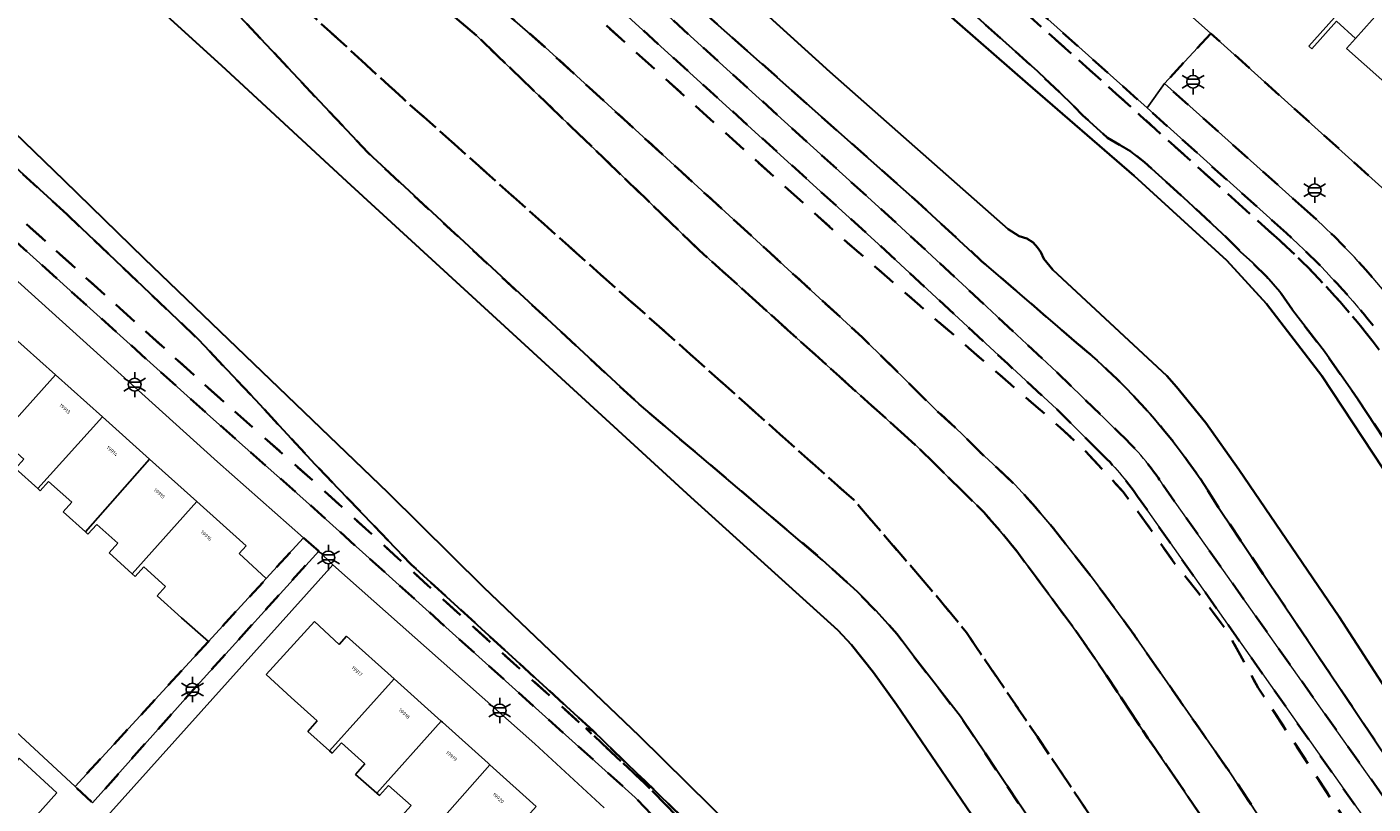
# Model space of a CAD drawing. Extents: x 105780 to 185197, y 477999 to 525027.
# Tile 320 of 562: x 107228 to 107362, y 479355 to 479433. Entities that reach past the tile are written whole.
import ezdxf
from ezdxf.enums import TextEntityAlignment as Align

# ---------------------------------------------------------------- set-up
doc = ezdxf.new("R2010")
doc.units = 0
doc.linetypes.add('XX-HIDDEN', pattern=[4, 2, -2])
for name, color, linetype, lineweight in [('B-GV-GR-MATERIAALGRENS-G', 252, 'XX-HIDDEN', 35), ('B-RO-IE-MEUBILAIR_WEGMEUBILAIR-S', 252, 'Continuous', 25), ('B-WE-GW-WATERGANG_SLOOT_INSTEEK-G', 252, 'Continuous', 30), ('B-XX-KG-KADASTRAAL_BEBOUWING-G', 252, 'Continuous', 20), ('B1-WE-GW-TALUD_KRUIN-G', 252, 'Continuous', 25), ('B1-WE-OG-BEBOUWING-T18', 7, 'Continuous', 18), ('B1-WE-OG-TERREIN_ERF-GV', 252, 'Continuous', 18), ('B1-WE-VH-VERHARDING_ASFALT-GV', 252, 'Continuous', 18), ('B1-WE-VH-VERHARDING_TEGEL-GV', 252, 'Continuous', 18)]:
    doc.layers.add(name, color=color, linetype=linetype, lineweight=lineweight)
doc.styles.add('NLCS-ISO', font='NLCS-ISO.ttf')
doc.styles.add('NLCS-ISO-M200-T18', font='NLCS-ISO.ttf', dxfattribs={"height": 0.36})

# ---------------------------------------------------------------- blocks, each defined once
blk = doc.blocks.new('B-SIE-WEG_LICHTMAST-SO')
at = {"ltscale": 0.1}
for p, q in [((-1.1, 0.63), (-2.19, 1.27)), ((0, 1.27), (0, 2.53)), ((1.1, 0.63), (2.19, 1.27)), ((-1.1, -0.63), (-2.19, -1.27)), ((0, -1.27), (0, -2.53)), ((1.1, -0.63), (2.19, -1.27))]:
    blk.add_line(p, q, dxfattribs=at)
at = {"flags": 128}
for points in [[(-1.16, 0.5), (1.16, 0.5)], [(-1.16, -0.5), (1.16, -0.5)]]:
    blk.add_lwpolyline(points, dxfattribs=at)
at = {"ltscale": 0.1}
blk.add_circle((0, 0), 1.27, dxfattribs=at)
at = {"style": 'NLCS-ISO'}
blk.add_attdef('TYPE', text='', height=1.8, dxfattribs=at).set_placement((0, 2.53), align=Align.BOTTOM_CENTER)

msp = doc.modelspace()

# ---------------------------------------------------------------- linework, layer by layer
at = {"layer": 'B-GV-GR-MATERIAALGRENS-G', "flags": 128}
for points in [[(107352.711, 479411.299), (107338.781, 479423.814), (107336.369, 479425.981), (107259.577, 479494.649), (107244.344, 479476.945), (107245.629, 479474.844), (107251.856, 479469.901), (107251.978, 479470.052), (107252.908, 479471.068), (107252.553, 479471.338), (107248.912, 479474.667)], [(107353.381, 479412.041), (107339.449, 479424.558), (107337.036, 479426.726), (107260.229, 479495.407), (107259.577, 479494.649), (107336.369, 479425.981), (107338.781, 479423.814), (107352.711, 479411.299)], [(107262.464, 479490.731), (107265.484, 479487.874), (107276.024, 479476.633), (107282.415, 479470.567), (107289.304, 479464.029), (107313.697, 479441.546), (107328.536, 479428.194), (107331.815, 479425.074), (107333.032, 479423.818), (107335.502, 479421.583), (107337.831, 479420.22), (107339.202, 479419.134), (107343.12, 479415.59), (107347.434, 479411.594), (107348.805, 479410.199), (107350.016, 479409.073), (107351.385, 479407.711), (107352.713, 479406.2), (107353.992, 479404.361), (107357.176, 479400.211), (107360.52, 479395.451), (107372.137, 479377.787), (107382.056, 479362.868), (107389.063, 479352.502), (107394.873, 479343.654), (107398.748, 479338.043), (107403.269, 479332.187), (107407.701, 479326.815), (107409.868, 479324.452), (107415.029, 479319.133), (107425.588, 479309.612), (107434.103, 479301.631), (107435.645, 479300.049), (107438.144, 479297.231), (107440.241, 479294.003), (107441.695, 479290.303), (107443.801, 479284.619), (107448.306, 479269.672), (107450.841, 479262.238), (107452.4, 479258.38), (107453.723, 479255.666), (107454.963, 479253.305), (107456.738, 479250.337), (107465.75, 479236.64), (107470.317, 479230.185), (107476.847, 479220.593), (107477.588, 479219.427), (107480.009, 479217.206), (107480.785, 479216.318), (107481.314, 479215.499), (107481.926, 479213.985), (107482.185, 479213.038), (107482.526, 479212.135), (107522.681, 479154.299), (107534.708, 479138.373), (107539.591, 479132.147)], [(107252.908, 479471.068), (107251.978, 479470.052), (107251.856, 479469.901), (107253.26, 479468.617), (107314.458, 479413.014), (107321.444, 479406.55), (107330.441, 479398.152), (107336.833, 479391.942)], [(107332.405, 479401.092), (107322.922, 479409.264), (107316.567, 479415.143), (107265.75, 479460.205), (107257.13, 479467.849), (107252.908, 479471.068)], [(107334.674, 479390.223), (107330.43, 479394.45), (107325.538, 479398.986), (107312.599, 479410.993), (107251.395, 479466.587), (107249.907, 479467.734), (107247.677, 479465.393), (107273.202, 479443.829), (107308.976, 479411.572), (107330.517, 479392.86), (107333.039, 479390.547), (107337.062, 479386.195), (107339.381, 479383.075), (107342.149, 479379.116), (107344.419, 479376.319), (107347.416, 479372.338), (107350.548, 479366.624), (107370.598, 479336.097), (107385.225, 479314.844), (107387.308, 479312.216), (107388.778, 479310.452), (107390.312, 479308.724), (107394.143, 479305.289), (107395.155, 479303.909), (107395.112, 479302.492), (107394.219, 479301.163), (107392.799, 479299.32), (107391.18, 479297.563), (107394.872, 479293.976), (107395.75, 479294.947), (107398.471, 479292.237), (107397.516, 479291.181), (107401.237, 479287.66), (107402.131, 479288.648), (107404.865, 479286.02), (107403.925, 479284.886), (107407.719, 479281.301), (107408.613, 479282.289), (107411.396, 479279.647), (107410.377, 479278.555), (107414.071, 479274.935), (107415.043, 479275.976), (107415.124, 479275.896), (107415.825, 479276.6), (107417.336, 479278.578), (107418.566, 479279.664), (107419.631, 479280.157), (107420.961, 479280.223), (107422.493, 479278.869), (107423.694, 479277.287), (107425.183, 479274.174), (107425.659, 479272.474), (107425.957, 479271.058), (107425.658, 479269.563), (107420.908, 479260.511), (107420.892, 479259.709), (107421.101, 479258.961), (107421.491, 479258.272), (107422, 479257.851), (107426.251, 479255.368), (107427.658, 479254.349), (107517.468, 479123.62), (107519.362, 479119.567), (107520.505, 479116.212), (107521.516, 479114.079), (107525.898, 479113.796), (107524.605, 479115.156), (107524.666, 479115.243)], [(107345.819, 479432.016), (107343.637, 479429.653), (107341.194, 479427.007), (107354.9, 479414.74)], [(107366.849, 479401.294), (107368.967, 479398.201), (107371.048, 479397.803), (107372.737, 479399.73), (107374.899, 479402.166), (107375.394, 479401.781), (107376.997, 479403.567), (107377.195, 479403.787), (107376.701, 479404.187), (107376.328, 479404.536), (107345.819, 479432.016)], [(107390.598, 479312.722), (107384.321, 479321.135), (107378.515, 479328.925), (107338.511, 479385.738)], [(107341.052, 479386.876), (107380.768, 479330.68)], [(107382.274, 479331.495), (107346.58, 479384.648)]]:
    msp.add_lwpolyline(points, dxfattribs=at)
for points in [[(107247.677, 479465.393), (107245.532, 479463.104), (107248.613, 479459.604), (107250.653, 479457.15), (107256.444, 479450.93), (107266.904, 479441.647), (107269.736, 479439.012), (107279.311, 479430.637), (107311.001, 479401.656), (107318.392, 479394.351), (107320.897, 479392.053), (107322.765, 479390.147), (107324.469, 479388.606), (107326.262, 479386.89), (107327.999, 479385.01), (107330.123, 479382.53), (107334.102, 479377.445), (107337.889, 479372.284), (107347.683, 479358.22), (107362.732, 479335.346), (107370.556, 479324.037), (107373.04, 479320.446), (107382.365, 479307.643), (107383.595, 479306.469), (107384.765, 479305.503), (107386.086, 479305.423), (107387.301, 479305.533), (107388.767, 479305.476), (107389.677, 479304.838), (107390.195, 479303.905), (107389.996, 479302.041), (107392.799, 479299.32), (107394.219, 479301.163), (107395.112, 479302.492), (107395.155, 479303.909), (107394.143, 479305.289), (107390.312, 479308.724), (107388.778, 479310.452), (107387.308, 479312.216), (107385.225, 479314.844), (107370.598, 479336.097), (107350.548, 479366.624), (107347.416, 479372.338), (107344.419, 479376.319), (107342.149, 479379.116), (107339.381, 479383.075), (107337.062, 479386.195), (107333.039, 479390.547), (107330.517, 479392.86), (107308.976, 479411.572), (107273.202, 479443.829)], [(107391.18, 479297.563), (107389.482, 479296.714), (107388.678, 479296.544), (107386.201, 479296.956), (107384.686, 479297.986), (107383.865, 479298.791), (107381.629, 479301.557), (107368.674, 479319.694), (107357.182, 479335.783), (107339.547, 479361.586), (107334.446, 479369.266), (107332.046, 479372.707), (107326.431, 479380.264), (107324.82, 479382.249), (107323.163, 479384.15), (107316.561, 479390.649), (107294.71, 479410.353), (107272.447, 479431.819), (107252.273, 479448.756), (107243.797, 479455.872), (107240.421, 479457.651), (107236.504, 479453.472), (107237.522, 479452.066), (107240.852, 479448.265), (107246.743, 479442.328), (107263.694, 479426.813), (107265.137, 479425.492), (107310.158, 479385.384), (107318.238, 479375.999), (107321.407, 479372.141), (107328.5, 479361.699), (107337.288, 479348.577), (107353.22, 479325.275), (107375.839, 479291.835), (107381.153, 479284.117), (107413.935, 479236.095), (107437.061, 479202.599), (107450.681, 479181.129), (107467.911, 479156.787), (107497.35, 479112.23), (107502.779, 479103.465), (107503.678, 479101.727), (107505.806, 479097.882), (107505.693, 479096.166), (107504.961, 479094.883), (107505.845, 479095.76), (107506.775, 479096.99), (107507.447, 479098.425), (107507.979, 479099.814), (107508.372, 479101.377), (107508.503, 479103.032), (107508.405, 479104.12), (107508.156, 479104.835), (107502.564, 479123.395), (107502.416, 479123.723), (107502.049, 479124.985), (107483.622, 479151.701), (107475.296, 479163.772), (107441.032, 479214.214), (107425.93, 479236.208), (107417.638, 479247.859), (107416.039, 479250.576), (107415.124, 479252.612), (107414.422, 479254.609), (107413.669, 479257.954), (107413.53, 479260.403), (107413.182, 479263.133), (107413.573, 479266.682), (107413.885, 479268.909), (107414.003, 479271.094), (107414.071, 479274.935), (107410.377, 479278.555), (107411.396, 479279.647), (107408.613, 479282.289), (107407.719, 479281.301), (107403.925, 479284.886), (107404.865, 479286.02), (107402.131, 479288.648), (107401.237, 479287.66), (107397.516, 479291.181), (107398.471, 479292.237), (107395.75, 479294.947), (107394.872, 479293.976)], [(107437.061, 479202.599), (107413.935, 479236.095), (107381.153, 479284.117), (107375.839, 479291.835), (107353.22, 479325.275), (107337.288, 479348.577), (107328.5, 479361.699), (107321.407, 479372.141), (107318.238, 479375.999), (107310.158, 479385.384), (107265.137, 479425.492), (107263.694, 479426.813), (107246.743, 479442.328), (107240.852, 479448.265), (107237.522, 479452.066), (107236.504, 479453.472), (107232.966, 479449.697), (107232.821, 479449.259), (107235.716, 479447.161), (107241.304, 479441.729), (107261.624, 479420.065), (107288.701, 479394.945), (107307.044, 479379.374), (107310.52, 479376.198), (107312.388, 479374.292), (107314.504, 479371.975), (107316.041, 479369.872), (107320.804, 479363.736), (107340.574, 479334.349), (107405.014, 479238.559), (107432.501, 479198.517), (107467.021, 479148.891), (107490.282, 479115.305), (107502.818, 479097.976), (107503.598, 479096.197), (107503.729, 479094.561), (107504.961, 479094.883), (107505.693, 479096.166), (107505.806, 479097.882), (107503.678, 479101.727), (107502.779, 479103.465), (107497.35, 479112.23), (107467.911, 479156.787), (107450.681, 479181.129)], [(107279.311, 479430.637), (107269.736, 479439.012), (107266.904, 479441.647), (107256.444, 479450.93), (107255.263, 479451.106), (107254.402, 479450.67), (107253.11, 479449.854), (107252.273, 479448.756), (107272.447, 479431.819), (107294.71, 479410.353), (107316.561, 479390.649), (107323.163, 479384.15), (107324.82, 479382.249), (107326.431, 479380.264), (107332.046, 479372.707), (107334.446, 479369.266), (107339.547, 479361.586), (107357.182, 479335.783), (107368.674, 479319.694), (107381.629, 479301.557), (107383.865, 479298.791), (107384.686, 479297.986), (107386.201, 479296.956), (107388.678, 479296.544), (107389.482, 479296.714), (107391.18, 479297.563), (107392.799, 479299.32), (107389.996, 479302.041), (107390.195, 479303.905), (107389.677, 479304.838), (107388.767, 479305.476), (107387.301, 479305.533), (107386.086, 479305.423), (107384.765, 479305.503), (107383.595, 479306.469), (107382.365, 479307.643), (107373.04, 479320.446), (107370.556, 479324.037), (107362.732, 479335.346), (107347.683, 479358.22), (107337.889, 479372.284), (107334.102, 479377.445), (107330.123, 479382.53), (107327.999, 479385.01), (107326.262, 479386.89), (107324.469, 479388.606), (107322.765, 479390.147), (107320.897, 479392.053), (107318.392, 479394.351), (107311.001, 479401.656)], [(107231.568, 479413.907), (107217.627, 479426.624), (107214.778, 479429.621), (107214.292, 479430.585), (107214.195, 479431.058), (107214.17, 479431.787), (107215.217, 479436.035), (107221.79, 479448.287), (107217.632, 479442.028), (107208.272, 479430.241), (107211.431, 479427.468), (107227.505, 479412.943), (107247.216, 479395.191), (107256.438, 479387.033), (107272.224, 479372.622), (107283.379, 479362.562), (107284.114, 479362.305), (107265.965, 479378.905), (107256.311, 479388.962), (107250.378, 479395.395), (107244.655, 479401.452)], [(107247.216, 479395.191), (107227.505, 479412.943), (107211.431, 479427.468), (107208.272, 479430.241), (107207.028, 479428.675), (107210.111, 479425.966), (107226.164, 479411.459), (107245.878, 479393.705), (107255.113, 479385.535), (107288.328, 479355.638), (107309.176, 479333.867), (107312.022, 479330.611), (107313.22, 479328.784), (107324.205, 479313.024), (107330.399, 479303.951), (107338.577, 479292.311), (107361.685, 479259.172), (107366.231, 479252.37), (107370.956, 479245.3), (107372.709, 479245.885), (107370.668, 479249.158), (107367.893, 479253.481), (107363.326, 479260.316), (107340.213, 479293.461), (107332.051, 479305.079), (107325.846, 479314.168), (107314.907, 479329.843), (107313.343, 479332.111), (107311.586, 479334.191), (107289.248, 479357.082), (107283.379, 479362.562), (107272.224, 479372.622), (107256.438, 479387.033)], [(107256.691, 479380.279), (107255.191, 479381.601), (107251.458, 479377.536), (107245.685, 479371.252), (107232.358, 479356.743), (107234.109, 479355.124), (107244.214, 479366.481)], [(107355.927, 479276.149), (107349.518, 479285.541), (107335.678, 479304.41), (107328.798, 479313.205), (107314.239, 479331.486), (107311.769, 479334.371), (107308.46, 479338.108), (107306.262, 479340.437), (107303.956, 479342.647), (107295.065, 479351.65), (107291.782, 479354.868), (107284.114, 479362.305), (107283.379, 479362.562), (107289.248, 479357.082), (107311.586, 479334.191), (107313.343, 479332.111), (107314.907, 479329.843), (107325.846, 479314.168), (107332.051, 479305.079), (107340.213, 479293.461), (107363.326, 479260.316), (107367.893, 479253.481), (107370.668, 479249.158), (107372.709, 479245.885), (107374.15, 479245.664), (107375.436, 479245.057), (107373.115, 479249.792), (107371.795, 479251.892), (107363.768, 479264.659)]]:
    msp.add_lwpolyline(points, close=True, dxfattribs=at)
for points in [[(107354.9, 479414.74, -0.0634378), (107366.849, 479401.294)], [(107361.254, 479402.188, 0.0402123), (107352.711, 479411.299)], [(107352.711, 479411.299, -0.0402123), (107361.254, 479402.188)], [(107362.036, 479402.811, 0.0402011), (107353.381, 479412.041)], [(107367.123, 479393.747, 0.0329283), (107361.254, 479402.188)], [(107361.254, 479402.188, -0.0329283), (107367.123, 479393.747)], [(107346.58, 479384.648, 0.086057), (107332.405, 479401.092)], [(107336.833, 479391.942, -0.0582626), (107341.052, 479386.876)], [(107338.511, 479385.738, 0.0528695), (107334.674, 479390.223)]]:
    msp.add_lwpolyline(points, format="xyb", dxfattribs=at)
at = {"layer": 'B-WE-GW-WATERGANG_SLOOT_INSTEEK-G', "flags": 128}
for points in [[(107372.137, 479377.787), (107360.52, 479395.451), (107357.176, 479400.211), (107353.992, 479404.361), (107352.713, 479406.2), (107351.385, 479407.711), (107350.016, 479409.073), (107348.805, 479410.199), (107347.434, 479411.594), (107343.12, 479415.59), (107339.202, 479419.134), (107337.831, 479420.22), (107335.502, 479421.583), (107333.032, 479423.818), (107331.815, 479425.074), (107328.536, 479428.194), (107313.697, 479441.546), (107289.304, 479464.029), (107282.415, 479470.567), (107276.024, 479476.633)], [(107265.75, 479460.205), (107316.567, 479415.143), (107322.922, 479409.264), (107332.405, 479401.092)], [(107230.59, 479443.731), (107246.981, 479428.807), (107259.489, 479417.222), (107293.866, 479385.658), (107308.549, 479372.375), (107309.94, 479370.9), (107312.127, 479368.148), (107314.434, 479364.946), (107335.916, 479333.433), (107336.94, 479331.939), (107378.81, 479270.843)], [(107378.81, 479270.843), (107336.94, 479331.939), (107335.916, 479333.433), (107314.434, 479364.946), (107312.127, 479368.148), (107309.94, 479370.9), (107308.549, 479372.375), (107293.866, 479385.658), (107259.489, 479417.222), (107246.981, 479428.807), (107230.59, 479443.731)], [(107405.014, 479238.559), (107340.574, 479334.349), (107320.804, 479363.736), (107316.041, 479369.872), (107314.504, 479371.975), (107312.388, 479374.292), (107310.52, 479376.198), (107307.044, 479379.374), (107288.701, 479394.945), (107261.624, 479420.065), (107241.304, 479441.729)], [(107363.568, 479366.089), (107358.65, 479373.697), (107348.611, 479388.415), (107345.32, 479393.096), (107342.408, 479396.691), (107341.443, 479397.781), (107330.033, 479408.381), (107329.148, 479409.491), (107328.839, 479410.143), (107328.505, 479410.63), (107328.075, 479411.113), (107327.437, 479411.503), (107326.661, 479411.741), (107325.568, 479412.451), (107307.766, 479428.176), (107293.827, 479440.825)], [(107293.827, 479440.825), (107307.766, 479428.176), (107325.568, 479412.451), (107326.661, 479411.741), (107327.437, 479411.503), (107328.075, 479411.113), (107328.505, 479410.63), (107328.839, 479410.143), (107329.148, 479409.491), (107330.033, 479408.381), (107341.443, 479397.781), (107342.408, 479396.691), (107345.32, 479393.096), (107348.611, 479388.415), (107358.65, 479373.697), (107363.568, 479366.089)], [(107310.294, 479442.076), (107327.557, 479426.974), (107338.181, 479417.766), (107347.418, 479409.317), (107351.392, 479404.979), (107356.924, 479397.775), (107364.068, 479386.945)], [(107364.068, 479386.945), (107356.924, 479397.775), (107351.392, 479404.979), (107347.418, 479409.317), (107338.181, 479417.766), (107327.557, 479426.974), (107310.294, 479442.076)], [(107368.711, 479262.077), (107361.913, 479272.16), (107358.211, 479277.708), (107343.717, 479299.43), (107332.685, 479315.79), (107331.908, 479317.019), (107330.868, 479318.301), (107329.574, 479319.781), (107318.817, 479330.999), (107309.353, 479340.738), (107298.265, 479352.379), (107288.718, 479361.82), (107273.16, 479376.669), (107263.62, 479386.107), (107239.245, 479409.529), (107231.261, 479417.325), (107220.192, 479427.97), (107218.282, 479429.687), (107218.041, 479429.988), (107218.017, 479430.911), (107224.961, 479438.464)], [(107224.961, 479438.464), (107218.017, 479430.911), (107218.041, 479429.988), (107218.282, 479429.687), (107220.192, 479427.97), (107231.261, 479417.325), (107239.245, 479409.529), (107263.62, 479386.107), (107273.16, 479376.669), (107288.718, 479361.82), (107298.265, 479352.379), (107309.353, 479340.738), (107318.817, 479330.999), (107329.574, 479319.781), (107330.868, 479318.301), (107331.908, 479317.019), (107332.685, 479315.79), (107343.717, 479299.43), (107358.211, 479277.708), (107361.913, 479272.16), (107368.711, 479262.077)], [(107215.217, 479436.035), (107214.17, 479431.787), (107214.195, 479431.058), (107214.292, 479430.585), (107214.778, 479429.621), (107217.627, 479426.624), (107231.568, 479413.907), (107244.655, 479401.452), (107250.378, 479395.395), (107256.311, 479388.962), (107265.965, 479378.905), (107284.114, 479362.305), (107291.782, 479354.868), (107295.065, 479351.65), (107303.956, 479342.647), (107306.262, 479340.437), (107308.46, 479338.108), (107311.769, 479334.371), (107314.239, 479331.486), (107328.798, 479313.205), (107335.678, 479304.41), (107349.518, 479285.541), (107355.927, 479276.149), (107363.768, 479264.659)], [(107346.58, 479384.648), (107382.274, 479331.495)]]:
    msp.add_lwpolyline(points, dxfattribs=at)
msp.add_lwpolyline([(107332.405, 479401.092, -0.086057), (107346.58, 479384.648)], format="xyb", dxfattribs=at)
at = {"layer": 'B-XX-KG-KADASTRAAL_BEBOUWING-G', "flags": 128}
msp.add_lwpolyline([(107365.563, 479441.913), (107355.626, 479430.743), (107355.933, 479430.471), (107358.379, 479433.22), (107360.291, 479431.519), (107367.772, 479439.928)], dxfattribs=at)
for points in [[(107377.094, 479431.635), (107367.772, 479439.928), (107360.291, 479431.519), (107359.394, 479430.51), (107368.808, 479422.136), (107377.186, 479431.553)], [(107230.393, 479397.9), (107225.712, 479402.103), (107221.837, 479397.786), (107219.202, 479394.92), (107219.357, 479394.78), (107220.265, 479395.791), (107222.54, 479393.749), (107221.614, 479392.717), (107223.89, 479390.673)], [(107235.094, 479393.68), (107230.393, 479397.9), (107223.89, 479390.673), (107224.038, 479390.54), (107224.931, 479391.535), (107227.223, 479389.477), (107226.386, 479388.544), (107228.62, 479386.538)], [(107239.801, 479389.456), (107235.094, 479393.68), (107228.62, 479386.538), (107228.877, 479386.308), (107229.71, 479387.236), (107232.019, 479385.164), (107231.151, 479384.198), (107233.378, 479382.199)], [(107244.51, 479385.229), (107239.801, 479389.456), (107233.378, 479382.199), (107233.643, 479381.961), (107234.522, 479382.94), (107236.614, 479381.062), (107235.747, 479380.096), (107238.065, 479378.015)], [(107248.747, 479380.025), (107249.443, 479380.801), (107244.51, 479385.229), (107238.065, 479378.015), (107238.371, 479377.74), (107239.219, 479378.685), (107241.379, 479376.747), (107240.542, 479375.814), (107242.992, 479373.615), (107245.685, 479371.252), (107251.458, 479377.536)], [(107264.219, 479367.503), (107259.459, 479371.775), (107258.724, 479370.956), (107256.285, 479373.245), (107251.447, 479367.929), (107253.947, 479365.633), (107256.549, 479363.297), (107255.612, 479362.253), (107257.777, 479360.311)], [(107268.937, 479363.269), (107264.219, 479367.503), (107257.777, 479360.311), (107258.047, 479360.068), (107258.975, 479361.101), (107261.317, 479359), (107260.385, 479357.961), (107262.491, 479356.071)], [(107273.621, 479359.066), (107269.053, 479363.165), (107268.937, 479363.269), (107262.491, 479356.071), (107262.754, 479355.835), (107263.677, 479356.864), (107265.925, 479354.847), (107264.998, 479353.813), (107267.163, 479351.87), (107267.389, 479351.667), (107268.307, 479352.69), (107273.776, 479358.927)], [(107278.413, 479354.765), (107273.776, 479358.927), (107268.307, 479352.69), (107270.767, 479350.483), (107269.844, 479349.455), (107271.972, 479347.545)]]:
    msp.add_lwpolyline(points, close=True, dxfattribs=at)
at = {"layer": 'B1-WE-GW-TALUD_KRUIN-G', "flags": 128}
for points in [[(107245.532, 479463.104), (107248.613, 479459.604), (107250.653, 479457.15), (107256.444, 479450.93), (107266.904, 479441.647), (107269.736, 479439.012), (107279.311, 479430.637), (107311.001, 479401.656), (107318.392, 479394.351), (107320.897, 479392.053), (107322.765, 479390.147), (107324.469, 479388.606), (107326.262, 479386.89), (107327.999, 479385.01), (107330.123, 479382.53), (107334.102, 479377.445), (107337.889, 479372.284), (107347.683, 479358.22), (107362.732, 479335.346)], [(107368.674, 479319.694), (107357.182, 479335.783), (107339.547, 479361.586), (107334.446, 479369.266), (107332.046, 479372.707), (107326.431, 479380.264), (107324.82, 479382.249), (107323.163, 479384.15), (107316.561, 479390.649), (107294.71, 479410.353), (107272.447, 479431.819), (107252.273, 479448.756), (107243.797, 479455.872), (107240.421, 479457.651)]]:
    msp.add_lwpolyline(points, dxfattribs=at)
at = {"layer": 'B1-WE-OG-TERREIN_ERF-GV', "flags": 128}
for points in [[(107335.034, 479442.181), (107334.113, 479442.559), (107341.906, 479435.54), (107345.819, 479432.016), (107376.328, 479404.536), (107413.611, 479446.065), (107413.112, 479446.505), (107415.241, 479449.797), (107413.577, 479451.295), (107411.338, 479448.765), (107383.241, 479473.576)], [(107368.808, 479422.136), (107359.394, 479430.51), (107360.291, 479431.519), (107358.379, 479433.22), (107355.933, 479430.471), (107355.626, 479430.743), (107365.563, 479441.913)], [(107225.712, 479402.103), (107230.393, 479397.9), (107235.094, 479393.68), (107239.801, 479389.456), (107244.51, 479385.229), (107249.443, 479380.801), (107248.747, 479380.025), (107251.458, 479377.536), (107255.191, 479381.601), (107246.583, 479389.188), (107224.547, 479409.095)], [(107222.382, 479365.971), (107232.358, 479356.743), (107245.685, 479371.252), (107242.992, 479373.615), (107240.542, 479375.814), (107241.379, 479376.747), (107239.219, 479378.685), (107238.371, 479377.74), (107238.065, 479378.015), (107235.747, 479380.096), (107236.614, 479381.062), (107234.522, 479382.94), (107233.643, 479381.961), (107233.378, 479382.199), (107231.151, 479384.198), (107232.019, 479385.164), (107229.71, 479387.236), (107228.877, 479386.308), (107228.62, 479386.538), (107226.386, 479388.544)], [(107285.208, 479354.62), (107278.286, 479361.006), (107258.104, 479378.891), (107235.585, 479353.826)], [(107265.925, 479354.847), (107263.677, 479356.864), (107262.754, 479355.835), (107262.491, 479356.071), (107260.385, 479357.961), (107261.317, 479359), (107258.975, 479361.101), (107258.047, 479360.068), (107257.777, 479360.311), (107255.612, 479362.253), (107256.549, 479363.297), (107253.947, 479365.633), (107251.447, 479367.929), (107256.285, 479373.245), (107258.724, 479370.956), (107259.459, 479371.775), (107264.219, 479367.503), (107268.937, 479363.269), (107269.053, 479363.165), (107273.621, 479359.066), (107273.776, 479358.927), (107278.413, 479354.765)]]:
    msp.add_lwpolyline(points, dxfattribs=at)
msp.add_lwpolyline([(107230.545, 479356.113), (107226.783, 479359.573), (107222.629, 479354.927), (107218.427, 479350.228), (107214.175, 479345.473), (107210.023, 479340.83), (107205.82, 479336.13), (107201.485, 479331.282), (107198.459, 479333.993), (107194.516, 479329.584), (107194.177, 479329.296), (107199.642, 479324.214), (107197.703, 479321.922), (107198.961, 479320.724), (107201.009, 479323.042), (107205.585, 479328.223)], close=True, dxfattribs=at)
at = {"layer": 'B1-WE-VH-VERHARDING_ASFALT-GV', "flags": 128}
for points in [[(107259.697, 479495.904), (107260.229, 479495.407), (107337.036, 479426.726), (107339.449, 479424.558), (107341.194, 479427.007), (107343.637, 479429.653), (107345.819, 479432.016), (107341.906, 479435.54), (107341.669, 479435.283)], [(107336.833, 479391.942), (107330.441, 479398.152), (107321.444, 479406.55), (107314.458, 479413.014), (107253.26, 479468.617), (107251.395, 479466.587), (107312.599, 479410.993), (107325.538, 479398.986), (107330.43, 479394.45), (107334.674, 479390.223)], [(107341.194, 479427.007), (107339.449, 479424.558), (107353.381, 479412.041)], [(107354.9, 479414.74), (107341.194, 479427.007)], [(107338.511, 479385.738), (107378.515, 479328.925), (107384.321, 479321.135), (107390.598, 479312.722)], [(107380.768, 479330.68), (107341.052, 479386.876)]]:
    msp.add_lwpolyline(points, dxfattribs=at)
at = {"layer": 'B1-WE-VH-VERHARDING_ASFALT-GV'}
for points in [[(107366.849, 479401.294, 0.0634378), (107354.9, 479414.74)], [(107353.381, 479412.041, -0.0402011), (107362.036, 479402.811)], [(107341.052, 479386.876, 0.0582626), (107336.833, 479391.942)], [(107334.674, 479390.223, -0.0528695), (107338.511, 479385.738)]]:
    msp.add_lwpolyline(points, format="xyb", dxfattribs=at)
at = {"layer": 'B1-WE-VH-VERHARDING_TEGEL-GV', "flags": 128}
for points in [[(107309.176, 479333.867), (107288.328, 479355.638), (107255.113, 479385.535), (107245.878, 479393.705), (107226.164, 479411.459)], [(107224.547, 479409.095), (107246.583, 479389.188), (107255.191, 479381.601), (107256.691, 479380.279), (107258.104, 479378.891), (107278.286, 479361.006), (107285.208, 479354.62)], [(107207.447, 479313.161), (107239.042, 479348.524), (107240.199, 479347.562), (107240.347, 479347.728), (107247.884, 479341.027), (107247.747, 479340.873), (107253.739, 479335.514), (107254.206, 479337.441), (107249.707, 479341.483), (107235.585, 479353.826), (107258.104, 479378.891), (107256.691, 479380.279), (107244.214, 479366.481), (107234.109, 479355.124), (107232.358, 479356.743), (107222.382, 479365.971)], [(107226.783, 479359.573), (107230.545, 479356.113), (107205.585, 479328.223)]]:
    msp.add_lwpolyline(points, dxfattribs=at)

# ---------------------------------------------------------------- block references
at = {"layer": 'B-RO-IE-MEUBILAIR_WEGMEUBILAIR-S', "xscale": 0.5, "yscale": 0.5, "zscale": 0.5}
for p in [(107344.052, 479427.183), (107356.202, 479416.343), (107238.308, 479396.908), (107257.667, 479379.646), (107244.078, 479366.428), (107274.774, 479364.349)]:
    msp.add_blockref('B-SIE-WEG_LICHTMAST-SO', p, dxfattribs=at)

# ---------------------------------------------------------------- texts
at = {"layer": 'B1-WE-OG-BEBOUWING-T18', "style": 'NLCS-ISO-M200-T18'}
for s, p in [('19913', (107231.33, 479394.505)), ('19914', (107236.047, 479390.271)), ('19915', (107240.763, 479386.037)), ('19916', (107245.454, 479381.827)), ('19917', (107260.513, 479368.274)), ('19918', (107265.236, 479364.036)), ('19919', (107269.958, 479359.798)), ('19920', (107274.637, 479355.599))]:
    msp.add_text(s, height=0.36, rotation=318.1, dxfattribs=at).set_placement(p, align=Align.MIDDLE)

doc.saveas('drawing.dxf')
